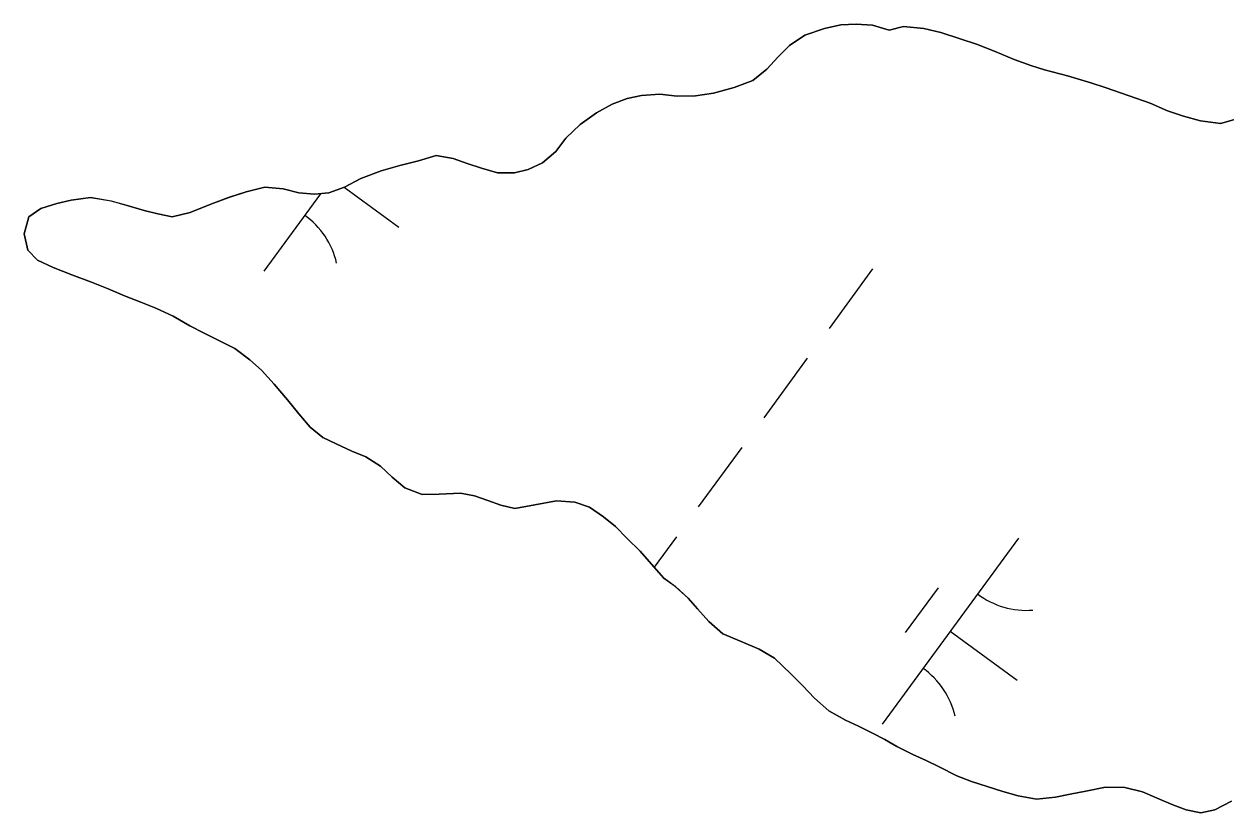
# Model space of a CAD drawing. Extents: x 3905714 to 3926767, y 183354 to 205755.
# Drawn here: x 3921572.1 to 3921832.9, y 195169.3 to 195340.5 of the extents above; entities that cross this region are included whole.
import ezdxf

# ---------------------------------------------------------------- set-up
doc = ezdxf.new("R2010")
doc.units = 0
doc.layers.add('V-TOPO-SHOR', color=7, linetype='Continuous')
doc.layers.add('V-WETL-SWMP', color=7, linetype='Continuous')

msp = doc.modelspace()

# ---------------------------------------------------------------- linework, layer by layer
at = {"layer": 'V-TOPO-SHOR'}
for points in [[(3921836.04, 195320.1), (3921831.65, 195318.93), (3921827.35, 195319.46), (3921823.64, 195320.48), (3921820.19, 195321.67), (3921816.4, 195323.29), (3921811.85, 195324.91), (3921806.63, 195326.7), (3921803.51, 195327.72), (3921798.45, 195329.26), (3921793.48, 195330.54), (3921790.53, 195331.48), (3921786.91, 195332.76), (3921782.78, 195334.55), (3921778.74, 195336.08), (3921775.2, 195337.27), (3921770.99, 195338.64), (3921767.28, 195339.49), (3921762.9, 195339.93), (3921759.77, 195339.18), (3921756.15, 195340.21), (3921752.61, 195340.48), (3921749.31, 195340.32), (3921745.77, 195339.49), (3921741.46, 195338.07), (3921738.17, 195335.8), (3921735.71, 195333.37), (3921733.25, 195330.67), (3921730.21, 195328.24), (3921726.15, 195326.74), (3921721.68, 195325.49), (3921717.8, 195324.91), (3921713.83, 195324.84), (3921710.04, 195325.28), (3921706.07, 195324.95), (3921702.95, 195324.29), (3921699.66, 195323.12), (3921696.27, 195321.19), (3921692.72, 195318.67), (3921689.67, 195315.73), (3921687.47, 195312.79), (3921684.59, 195310.35), (3921681.47, 195308.93), (3921678.51, 195308.18), (3921674.8, 195308.19), (3921671.35, 195309.22)], [(3921671.35, 195309.22), (3921668.23, 195310.24), (3921665.2, 195311.27), (3921661.49, 195311.96), (3921657.69, 195310.79), (3921653.64, 195309.79), (3921649.58, 195308.62), (3921645.19, 195306.95), (3921641.64, 195305.11), (3921638.26, 195303.86), (3921635.14, 195303.53), (3921631.68, 195303.88), (3921628.31, 195304.74), (3921624.35, 195305.09), (3921620.29, 195304.09), (3921616.49, 195302.84), (3921612.61, 195301.42), (3921608.13, 195299.58), (3921604.25, 195298.66), (3921601.13, 195299.27), (3921598.18, 195300.04), (3921594.47, 195301.14), (3921591.02, 195302.08), (3921586.55, 195302.86), (3921582.33, 195302.29), (3921579.21, 195301.54), (3921575.74, 195300.45), (3921573.12, 195298.61), (3921572.1, 195294.99), (3921572.93, 195291.44), (3921575.03, 195289.24), (3921578.4, 195287.62), (3921582.44, 195286.09), (3921586.74, 195284.47), (3921590.36, 195283.02), (3921593.9, 195281.49), (3921597.43, 195280.13), (3921600.72, 195278.86), (3921604.42, 195277.07), (3921608.04, 195275.03), (3921611.16, 195273.42), (3921614.78, 195271.63), (3921617.81, 195270.1), (3921621.09, 195267.65), (3921623.61, 195265.36), (3921626.39, 195262.31), (3921629.24, 195258.93), (3921631.68, 195255.88), (3921634.2, 195253.01), (3921636.89, 195250.8), (3921639.84, 195249.36), (3921643.2, 195247.83), (3921646.24, 195246.55), (3921649.43, 195244.52), (3921651.96, 195242.14), (3921654.73, 195239.86), (3921658.44, 195238.41), (3921662.15, 195238.48), (3921666.79, 195238.72), (3921669.83, 195238.12), (3921672.69, 195237.09), (3921675.55, 195236.07), (3921678.59, 195235.39), (3921682.89, 195236.13), (3921687.62, 195237.04), (3921691.58, 195236.77), (3921694.79, 195235.67), (3921697.81, 195233.55), (3921700.42, 195231.43), (3921702.94, 195228.89), (3921705.8, 195226.09), (3921708.24, 195223.3), (3921710.93, 195220.26), (3921713.37, 195218.48), (3921716.22, 195215.93), (3921718.24, 195213.57), (3921720.68, 195210.86), (3921723.7, 195208.15), (3921727.66, 195206.53), (3921731.62, 195204.83), (3921734.9, 195202.88), (3921738.43, 195199.49), (3921741.04, 195196.86), (3921743.56, 195194.24), (3921746.67, 195191.45), (3921750.29, 195189.41), (3921753.15, 195188.13), (3921756.18, 195186.61), (3921758.88, 195185.24), (3921761.49, 195183.72), (3921764.94, 195182.02), (3921767.81, 195180.66), (3921770.67, 195179.3), (3921774.46, 195177.34), (3921777.66, 195176.15), (3921781.03, 195175.04), (3921784.48, 195173.93), (3921787.77, 195172.99), (3921791.73, 195172.31), (3921795.86, 195172.71), (3921799.07, 195173.37)], [(3921799.07, 195173.37), (3921802.45, 195174.04), (3921806.75, 195174.87), (3921810.89, 195174.85), (3921814.76, 195173.91), (3921817.96, 195172.55), (3921821.33, 195171.1), (3921824.2, 195169.99), (3921827.4, 195169.31), (3921830.44, 195169.97), (3921834.07, 195171.9)]]:
    msp.add_lwpolyline(points, dxfattribs=at)
at = {"layer": 'V-WETL-SWMP'}
for p, q in [((3921741.46, 195338.07), (3921745.77, 195339.49)), ((3921745.77, 195339.49), (3921749.31, 195340.32)), ((3921749.31, 195340.32), (3921752.61, 195340.48)), ((3921752.61, 195340.48), (3921756.15, 195340.21)), ((3921756.15, 195340.21), (3921759.77, 195339.18)), ((3921759.77, 195339.18), (3921762.9, 195339.93)), ((3921762.9, 195339.93), (3921767.28, 195339.49)), ((3921767.28, 195339.49), (3921770.99, 195338.64)), ((3921738.17, 195335.8), (3921741.46, 195338.07)), ((3921770.99, 195338.64), (3921775.2, 195337.27)), ((3921775.2, 195337.27), (3921778.74, 195336.08)), ((3921735.71, 195333.37), (3921738.17, 195335.8)), ((3921778.74, 195336.08), (3921782.78, 195334.55)), ((3921782.78, 195334.55), (3921786.91, 195332.76)), ((3921733.25, 195330.67), (3921735.71, 195333.37)), ((3921786.91, 195332.76), (3921790.53, 195331.48)), ((3921790.53, 195331.48), (3921793.48, 195330.54)), ((3921730.21, 195328.24), (3921733.25, 195330.67)), ((3921793.48, 195330.54), (3921798.45, 195329.26)), ((3921798.45, 195329.26), (3921803.51, 195327.72)), ((3921721.68, 195325.49), (3921726.15, 195326.74)), ((3921726.15, 195326.74), (3921730.21, 195328.24)), ((3921803.51, 195327.72), (3921806.63, 195326.7)), ((3921806.63, 195326.7), (3921811.85, 195324.91)), ((3921699.66, 195323.12), (3921702.95, 195324.29)), ((3921702.95, 195324.29), (3921706.07, 195324.95)), ((3921706.07, 195324.95), (3921710.04, 195325.28)), ((3921710.04, 195325.28), (3921713.83, 195324.84)), ((3921713.83, 195324.84), (3921717.8, 195324.91)), ((3921717.8, 195324.91), (3921721.68, 195325.49)), ((3921811.85, 195324.91), (3921816.4, 195323.29)), ((3921692.72, 195318.68), (3921696.27, 195321.19)), ((3921696.27, 195321.19), (3921699.66, 195323.12)), ((3921816.4, 195323.29), (3921820.19, 195321.67)), ((3921820.19, 195321.67), (3921823.64, 195320.48)), ((3921689.67, 195315.73), (3921692.72, 195318.68)), ((3921823.64, 195320.48), (3921827.35, 195319.46)), ((3921827.35, 195319.46), (3921831.65, 195318.93)), ((3921831.65, 195318.93), (3921836.04, 195320.1)), ((3921687.47, 195312.79), (3921689.67, 195315.73)), ((3921653.64, 195309.79), (3921657.69, 195310.79)), ((3921657.69, 195310.79), (3921661.49, 195311.95)), ((3921661.49, 195311.95), (3921665.2, 195311.27)), ((3921665.2, 195311.27), (3921668.23, 195310.24)), ((3921684.59, 195310.35), (3921687.47, 195312.79)), ((3921645.19, 195306.95), (3921649.58, 195308.62)), ((3921649.58, 195308.62), (3921653.64, 195309.79)), ((3921668.23, 195310.24), (3921671.35, 195309.22)), ((3921671.35, 195309.22), (3921674.8, 195308.2)), ((3921674.8, 195308.2), (3921678.51, 195308.18)), ((3921678.51, 195308.18), (3921681.47, 195308.93)), ((3921681.47, 195308.93), (3921684.59, 195310.35)), ((3921641.64, 195305.11), (3921645.19, 195306.95)), ((3921582.33, 195302.29), (3921586.55, 195302.86)), ((3921586.55, 195302.86), (3921591.02, 195302.09)), ((3921612.61, 195301.42), (3921616.5, 195302.84)), ((3921616.5, 195302.84), (3921620.29, 195304.09)), ((3921620.29, 195304.09), (3921624.35, 195305.09)), ((3921636.39, 195303.66), (3921624.11, 195286.89)), ((3921624.35, 195305.09), (3921628.31, 195304.74)), ((3921628.31, 195304.74), (3921631.68, 195303.88)), ((3921631.68, 195303.88), (3921635.14, 195303.53)), ((3921635.14, 195303.53), (3921638.26, 195303.86)), ((3921638.26, 195303.86), (3921641.64, 195305.11)), ((3921641.58, 195305.09), (3921653.4, 195296.42)), ((3921573.12, 195298.61), (3921575.74, 195300.45)), ((3921575.74, 195300.45), (3921579.21, 195301.54)), ((3921579.21, 195301.54), (3921582.33, 195302.29)), ((3921591.02, 195302.09), (3921594.47, 195301.14)), ((3921594.47, 195301.14), (3921598.18, 195300.04)), ((3921598.18, 195300.04), (3921601.13, 195299.27)), ((3921608.13, 195299.58), (3921612.61, 195301.42)), ((3921572.1, 195294.98), (3921573.12, 195298.61)), ((3921601.13, 195299.27), (3921604.25, 195298.66)), ((3921604.25, 195298.66), (3921608.13, 195299.58)), ((3921572.93, 195291.44), (3921572.1, 195294.98)), ((3921575.03, 195289.24), (3921572.93, 195291.44)), ((3921578.4, 195287.62), (3921575.03, 195289.24)), ((3921582.44, 195286.09), (3921578.4, 195287.62)), ((3921756.21, 195287.33), (3921746.75, 195274.42)), ((3921586.74, 195284.47), (3921582.44, 195286.09)), ((3921590.36, 195283.02), (3921586.74, 195284.47)), ((3921593.9, 195281.49), (3921590.36, 195283.02)), ((3921597.43, 195280.13), (3921593.9, 195281.49)), ((3921600.72, 195278.85), (3921597.43, 195280.13)), ((3921604.42, 195277.07), (3921600.72, 195278.85)), ((3921608.04, 195275.03), (3921604.42, 195277.07)), ((3921611.16, 195273.42), (3921608.04, 195275.03)), ((3921614.78, 195271.63), (3921611.16, 195273.42)), ((3921617.81, 195270.1), (3921614.78, 195271.63)), ((3921621.09, 195267.65), (3921617.81, 195270.1)), ((3921623.61, 195265.36), (3921621.09, 195267.65)), ((3921742.02, 195267.97), (3921732.57, 195255.06)), ((3921626.39, 195262.31), (3921623.61, 195265.36)), ((3921629.24, 195258.93), (3921626.39, 195262.31)), ((3921631.68, 195255.88), (3921629.24, 195258.93)), ((3921634.2, 195253.01), (3921631.68, 195255.88)), ((3921636.89, 195250.8), (3921634.2, 195253.01)), ((3921639.84, 195249.36), (3921636.89, 195250.8)), ((3921643.21, 195247.83), (3921639.84, 195249.36)), ((3921646.24, 195246.55), (3921643.21, 195247.83)), ((3921727.84, 195248.61), (3921718.38, 195235.7)), ((3921649.44, 195244.52), (3921646.24, 195246.55)), ((3921651.96, 195242.14), (3921649.44, 195244.52)), ((3921654.73, 195239.86), (3921651.96, 195242.14)), ((3921658.44, 195238.41), (3921654.73, 195239.86)), ((3921662.15, 195238.48), (3921658.44, 195238.41)), ((3921666.79, 195238.72), (3921662.15, 195238.48)), ((3921669.83, 195238.12), (3921666.79, 195238.72)), ((3921672.69, 195237.09), (3921669.83, 195238.12)), ((3921675.55, 195236.07), (3921672.69, 195237.09)), ((3921678.59, 195235.39), (3921675.55, 195236.07)), ((3921682.89, 195236.13), (3921678.59, 195235.39)), ((3921687.62, 195237.04), (3921682.89, 195236.13)), ((3921691.58, 195236.77), (3921687.62, 195237.04)), ((3921694.79, 195235.67), (3921691.58, 195236.77)), ((3921697.81, 195233.55), (3921694.79, 195235.67)), ((3921700.42, 195231.43), (3921697.81, 195233.55)), ((3921702.94, 195228.89), (3921700.42, 195231.43)), ((3921705.8, 195226.09), (3921702.94, 195228.89)), ((3921713.65, 195229.25), (3921708.82, 195222.64)), ((3921787.84, 195228.92), (3921758.29, 195188.59)), ((3921708.24, 195223.3), (3921705.8, 195226.09)), ((3921710.93, 195220.26), (3921708.24, 195223.3)), ((3921713.37, 195218.47), (3921710.93, 195220.26)), ((3921716.22, 195215.93), (3921713.37, 195218.47)), ((3921770.39, 195218.15), (3921763.29, 195208.47)), ((3921718.24, 195213.57), (3921716.22, 195215.93)), ((3921720.68, 195210.86), (3921718.24, 195213.57)), ((3921723.7, 195208.15), (3921720.68, 195210.86)), ((3921773.06, 195208.75), (3921787.58, 195198.11)), ((3921727.66, 195206.53), (3921723.7, 195208.15)), ((3921731.62, 195204.83), (3921727.66, 195206.53)), ((3921734.9, 195202.88), (3921731.62, 195204.83)), ((3921738.43, 195199.49), (3921734.9, 195202.88)), ((3921741.04, 195196.86), (3921738.43, 195199.49)), ((3921743.56, 195194.24), (3921741.04, 195196.86)), ((3921746.67, 195191.45), (3921743.56, 195194.24)), ((3921750.29, 195189.41), (3921746.67, 195191.45)), ((3921753.15, 195188.13), (3921750.29, 195189.41)), ((3921756.19, 195186.6), (3921753.15, 195188.13)), ((3921758.88, 195185.24), (3921756.19, 195186.6)), ((3921761.49, 195183.72), (3921758.88, 195185.24)), ((3921764.94, 195182.02), (3921761.49, 195183.72)), ((3921767.8, 195180.66), (3921764.94, 195182.02)), ((3921770.67, 195179.3), (3921767.8, 195180.66)), ((3921774.46, 195177.34), (3921770.67, 195179.3)), ((3921777.66, 195176.15), (3921774.46, 195177.34)), ((3921781.03, 195175.04), (3921777.66, 195176.15)), ((3921784.48, 195173.93), (3921781.03, 195175.04)), ((3921806.75, 195174.87), (3921802.45, 195174.04)), ((3921810.89, 195174.85), (3921806.75, 195174.87)), ((3921814.76, 195173.91), (3921810.89, 195174.85)), ((3921787.77, 195172.99), (3921784.48, 195173.93)), ((3921791.73, 195172.3), (3921787.77, 195172.99)), ((3921795.87, 195172.71), (3921791.73, 195172.3)), ((3921799.07, 195173.37), (3921795.87, 195172.71)), ((3921802.45, 195174.04), (3921799.07, 195173.37)), ((3921817.96, 195172.55), (3921814.76, 195173.91)), ((3921821.33, 195171.1), (3921817.96, 195172.55)), ((3921824.2, 195169.99), (3921821.33, 195171.1)), ((3921827.4, 195169.31), (3921824.2, 195169.99)), ((3921830.44, 195169.97), (3921827.4, 195169.31)), ((3921834.07, 195171.9), (3921830.44, 195169.97))]:
    msp.add_line(p, q, dxfattribs=at)
for centre, start, end in [((3921622.75, 195284.64), 13, 54.5436), ((3921789.58, 195230.89), 233, 274.5436), ((3921756.93, 195186.33), 13, 54.5436)]:
    msp.add_arc(centre, 17.62, start, end, dxfattribs=at)

doc.saveas('drawing.dxf')
